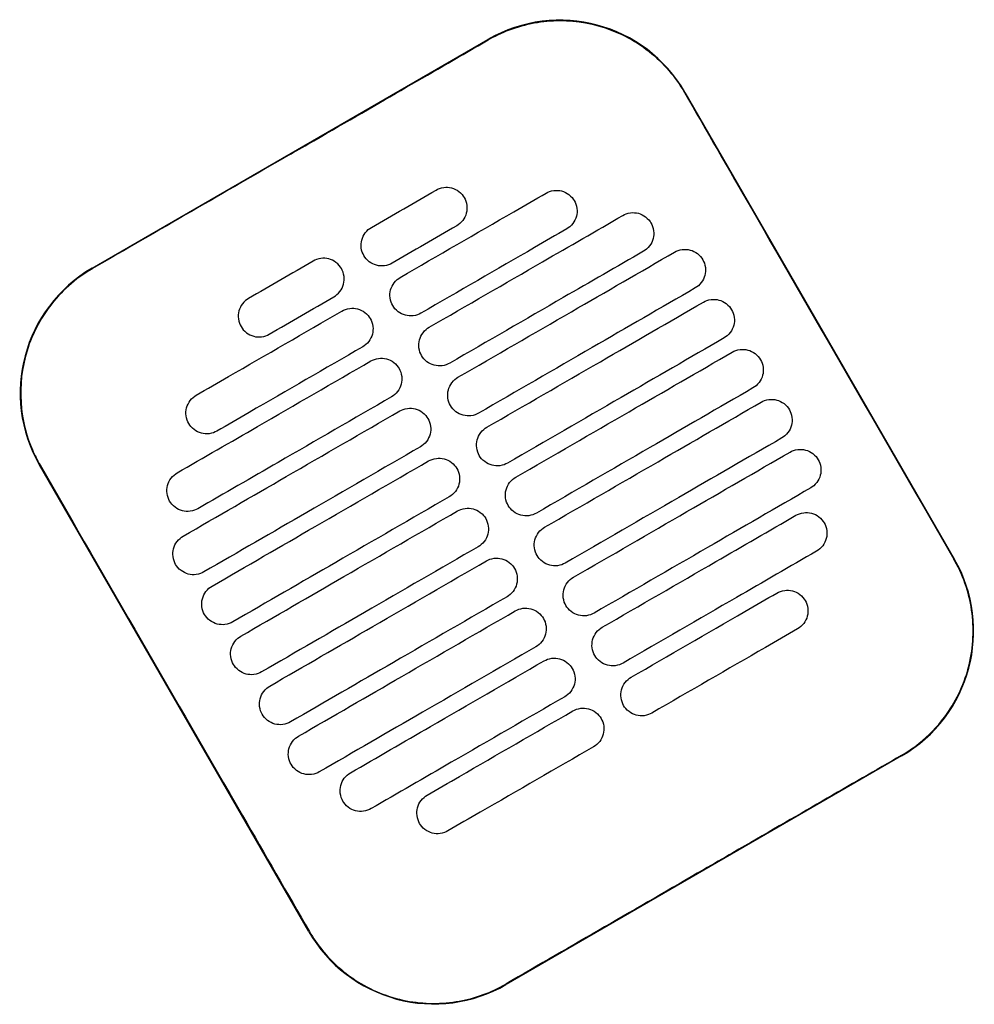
# Model space of a CAD drawing. Header units: metres. Extents: x 15.7 to 54.8, y -39.7 to 1.1.
# Tile 492 of 500: x 52.81 to 53.008, y -2.235 to -2.03. Entities that reach past the tile are written whole.
import ezdxf

# ---------------------------------------------------------------- set-up
doc = ezdxf.new("R2010")
doc.units = ezdxf.units.M
doc.header["$MEASUREMENT"] = 0
doc.layers.add('2D', color=252, linetype='Continuous')

# ---------------------------------------------------------------- blocks, each defined once
blk = doc.blocks.new('2D_QYOS_600')
for p, q in [((0.50545, -0.27956), (0.58771, -0.23204)), ((0.6287, -0.24301), (0.68472, -0.33999)), ((0.55051, -0.41752), (0.49448, -0.32054)), ((0.67375, -0.38098), (0.59149, -0.42849))]:
    blk.add_line(p, q)
for centre, start, end in [((0.60272, -0.25802), 30.0135, 120.0135), ((0.52046, -0.30554), 120.0135, 210.0135), ((0.65874, -0.355), 300.0135, 30.0135), ((0.57648, -0.40252), 210.0135, 300.0135)]:
    blk.add_arc(centre, 0.03, start, end)
for points, knots in [([(0.58777, -0.23213), (0.58843, -0.23175), (0.5891, -0.2314), (0.593, -0.22953), (0.59645, -0.22857), (0.60359, -0.22792), (0.60721, -0.22824), (0.61453, -0.23026), (0.61813, -0.23209), (0.62422, -0.23691), (0.62672, -0.23979), (0.6286, -0.24306)], [-8.20809, -8.20809, -8.20809, -8.20809, -7.978943, -7.978943, -6.912231, -6.912231, -5.830065, -5.830065, -4.632711, -4.632711, -3.498654, -3.498654, -3.498654, -3.498654]), ([(0.54664, -0.2559), (0.54827, -0.25497), (0.54989, -0.25403), (0.5654, -0.24506), (0.57679, -0.23848), (0.58777, -0.23213)], [-12.071476, -12.071476, -12.071476, -12.071476, -11.509189, -11.509189, -6.696301, -6.696301, -6.696301, -6.696301]), ([(0.6286, -0.24306), (0.63316, -0.25096), (0.63789, -0.25916), (0.65654, -0.29146), (0.67058, -0.31576), (0.68463, -0.34005)], [-3.18138, -3.18138, -3.18138, -3.18138, -2.673929, -2.673929, -1.133377, -1.133377, -1.133377, -1.133377]), ([(0.5695, -0.28148), (0.57737, -0.27694), (0.58523, -0.27239), (0.59534, -0.26655), (0.59758, -0.26526), (0.59981, -0.26397)], [0.699452, 0.699452, 0.699452, 0.699452, 3.425217, 3.425217, 4.200582, 4.200582, 4.200582, 4.200582]), ([(0.57693, -0.26333), (0.57735, -0.26309), (0.5779, -0.26287), (0.57908, -0.26272), (0.57963, -0.26276), (0.58071, -0.26304), (0.58123, -0.26329), (0.58219, -0.26402), (0.58255, -0.26448), (0.5828, -0.26491)], [-0.5513269, -0.5513269, -0.5513269, -0.5513269, -0.4030891, -0.4030891, -0.2776846, -0.2776846, -0.1471626, -0.1471626, 0, 0, 0, 0]), ([(0.59981, -0.26397), (0.60024, -0.26372), (0.60079, -0.26351), (0.60197, -0.26336), (0.60252, -0.26339), (0.6036, -0.26368), (0.60411, -0.26393), (0.60507, -0.26466), (0.60544, -0.26512), (0.60568, -0.26554)], [-0.5513875, -0.5513875, -0.5513875, -0.5513875, -0.4031047, -0.4031047, -0.2776919, -0.2776919, -0.1471638, -0.1471638, 0, 0, 0, 0]), ([(0.5828, -0.26491), (0.58304, -0.26533), (0.58326, -0.26588), (0.58341, -0.26707), (0.58337, -0.26762), (0.58309, -0.2687), (0.58284, -0.26921), (0.58211, -0.27017), (0.58165, -0.27053), (0.58123, -0.27078)], [-0.5553938, -0.5553938, -0.5553938, -0.5553938, -0.4045733, -0.4045733, -0.2782728, -0.2782728, -0.147221, -0.147221, 0, 0, 0, 0]), ([(0.60568, -0.26554), (0.60593, -0.26597), (0.60615, -0.26652), (0.6063, -0.26771), (0.60626, -0.26826), (0.60598, -0.26933), (0.60573, -0.26985), (0.605, -0.27081), (0.60454, -0.27117), (0.60412, -0.27142)], [-0.5553353, -0.5553353, -0.5553353, -0.5553353, -0.4045593, -0.4045593, -0.278267, -0.278267, -0.1472205, -0.1472205, 0, 0, 0, 0]), ([(0.61577, -0.26861), (0.6162, -0.26836), (0.61675, -0.26815), (0.61793, -0.268), (0.61848, -0.26803), (0.61956, -0.26831), (0.62007, -0.26857), (0.62103, -0.2693), (0.6214, -0.26976), (0.62164, -0.27018)], [-0.5514248, -0.5514248, -0.5514248, -0.5514248, -0.4031161, -0.4031161, -0.2776965, -0.2776965, -0.1471644, -0.1471644, 0, 0, 0, 0]), ([(0.5755, -0.29187), (0.58337, -0.28733), (0.59124, -0.28278), (0.60466, -0.27503), (0.61022, -0.27182), (0.61577, -0.26861)], [0.699452, 0.699452, 0.699452, 0.699452, 3.42526, 3.42526, 5.350619, 5.350619, 5.350619, 5.350619]), ([(0.56193, -0.27696), (0.56168, -0.27654), (0.56146, -0.27599), (0.56131, -0.2748), (0.56135, -0.27425), (0.56163, -0.27317), (0.56188, -0.27265), (0.56261, -0.2717), (0.56307, -0.27134), (0.5635, -0.27109)], [-0.5554178, -0.5554178, -0.5554178, -0.5554178, -0.4045751, -0.4045751, -0.2782741, -0.2782741, -0.1472211, -0.1472211, 0, 0, 0, 0]), ([(0.60412, -0.27142), (0.60188, -0.27271), (0.59964, -0.274), (0.58953, -0.27984), (0.58167, -0.28438), (0.5738, -0.28893)], [2.649916, 2.649916, 2.649916, 2.649916, 3.425249, 3.425249, 6.151046, 6.151046, 6.151046, 6.151046]), ([(0.62164, -0.27018), (0.62189, -0.2706), (0.62211, -0.27116), (0.62226, -0.27234), (0.62222, -0.2729), (0.62194, -0.27397), (0.62169, -0.27449), (0.62096, -0.27544), (0.6205, -0.27581), (0.62008, -0.27605)], [-0.5553003, -0.5553003, -0.5553003, -0.5553003, -0.4045497, -0.4045497, -0.2782639, -0.2782639, -0.1472208, -0.1472208, 0, 0, 0, 0]), ([(0.62008, -0.27605), (0.61452, -0.27926), (0.60896, -0.28247), (0.59554, -0.29023), (0.58767, -0.29477), (0.5798, -0.29932)], [1.499949, 1.499949, 1.499949, 1.499949, 3.425284, 3.425284, 6.151116, 6.151116, 6.151116, 6.151116]), ([(0.5815, -0.30226), (0.58937, -0.29772), (0.59724, -0.29317), (0.61225, -0.2845), (0.61939, -0.28037), (0.62654, -0.27625)], [0.699452, 0.699452, 0.699452, 0.699452, 3.425292, 3.425292, 5.900643, 5.900643, 5.900643, 5.900643]), ([(0.62654, -0.27625), (0.62696, -0.276), (0.62751, -0.27579), (0.62869, -0.27564), (0.62925, -0.27567), (0.63032, -0.27595), (0.63084, -0.27621), (0.6318, -0.27694), (0.63216, -0.2774), (0.63241, -0.27782)], [-0.5514378, -0.5514378, -0.5514378, -0.5514378, -0.4031217, -0.4031217, -0.2776979, -0.2776979, -0.1471642, -0.1471642, 0, 0, 0, 0]), ([(0.55725, -0.27966), (0.55701, -0.27924), (0.55664, -0.27878), (0.55568, -0.27805), (0.55516, -0.27779), (0.55409, -0.27751), (0.55353, -0.27748), (0.55235, -0.27763), (0.55181, -0.27784), (0.55138, -0.27809)], [0, 0, 0, 0, 0.1471605, 0.1471605, 0.2776781, 0.2776781, 0.4030803, 0.4030803, 0.5512777, 0.5512777, 0.5512777, 0.5512777]), ([(0.5678, -0.27854), (0.56737, -0.27878), (0.56683, -0.279), (0.56564, -0.27915), (0.56509, -0.27911), (0.56402, -0.27883), (0.5635, -0.27858), (0.56254, -0.27785), (0.56217, -0.27739), (0.56193, -0.27696)], [-0.5512937, -0.5512937, -0.5512937, -0.5512937, -0.403082, -0.403082, -0.27768, -0.27768, -0.1471612, -0.1471612, 0, 0, 0, 0]), ([(0.63241, -0.27782), (0.63265, -0.27824), (0.63287, -0.2788), (0.63302, -0.27998), (0.63298, -0.28054), (0.6327, -0.28161), (0.63245, -0.28213), (0.63172, -0.28308), (0.63127, -0.28345), (0.63084, -0.28369)], [-0.5552876, -0.5552876, -0.5552876, -0.5552876, -0.4045446, -0.4045446, -0.2782629, -0.2782629, -0.1472212, -0.1472212, 0, 0, 0, 0]), ([(0.50551, -0.27965), (0.50545, -0.27969), (0.50539, -0.27972), (0.50192, -0.28176), (0.49894, -0.28442), (0.49419, -0.29074), (0.49246, -0.29433), (0.4906, -0.30164), (0.49035, -0.30525), (0.49107, -0.31177), (0.49184, -0.31465), (0.49347, -0.31844), (0.494, -0.31948), (0.49458, -0.32049)], [8.273299, 8.273299, 8.273299, 8.273299, 8.293543, 8.293543, 9.48086, 9.48086, 10.665623, 10.665623, 11.74288, 11.74288, 12.632334, 12.632334, 12.981673, 12.981673, 12.981673, 12.981673]), ([(0.55568, -0.28553), (0.55611, -0.28529), (0.55657, -0.28492), (0.55729, -0.28397), (0.55755, -0.28345), (0.55783, -0.28238), (0.55786, -0.28183), (0.55772, -0.28064), (0.5575, -0.28008), (0.55725, -0.27966)], [0, 0, 0, 0, 0.1472222, 0.1472222, 0.2782773, 0.2782773, 0.4045795, 0.4045795, 0.5554397, 0.5554397, 0.5554397, 0.5554397]), ([(0.56793, -0.28735), (0.56769, -0.28693), (0.56747, -0.28638), (0.56732, -0.28519), (0.56735, -0.28464), (0.56764, -0.28356), (0.56789, -0.28305), (0.56862, -0.28209), (0.56907, -0.28173), (0.5695, -0.28148)], [-0.5553983, -0.5553983, -0.5553983, -0.5553983, -0.4045681, -0.4045681, -0.278271, -0.278271, -0.1472202, -0.1472202, 0, 0, 0, 0]), ([(0.63084, -0.28369), (0.6237, -0.28782), (0.61655, -0.29195), (0.60154, -0.30062), (0.59367, -0.30516), (0.5858, -0.30971)], [0.949973, 0.949973, 0.949973, 0.949973, 3.425307, 3.425307, 6.151164, 6.151164, 6.151164, 6.151164]), ([(0.53795, -0.28585), (0.53753, -0.28609), (0.53707, -0.28646), (0.53634, -0.28741), (0.53609, -0.28793), (0.53581, -0.289), (0.53577, -0.28956), (0.53592, -0.29074), (0.53614, -0.2913), (0.53638, -0.29172)], [0, 0, 0, 0, 0.147223, 0.147223, 0.2782783, 0.2782783, 0.4045781, 0.4045781, 0.5554474, 0.5554474, 0.5554474, 0.5554474]), ([(0.63254, -0.28664), (0.63296, -0.28639), (0.63351, -0.28618), (0.63469, -0.28603), (0.63525, -0.28606), (0.63632, -0.28634), (0.63684, -0.2866), (0.6378, -0.28733), (0.63817, -0.28779), (0.63841, -0.28821)], [-0.5514274, -0.5514274, -0.5514274, -0.5514274, -0.4031209, -0.4031209, -0.2776962, -0.2776962, -0.1471634, -0.1471634, 0, 0, 0, 0]), ([(0.52707, -0.30599), (0.52931, -0.3047), (0.53154, -0.30341), (0.54165, -0.29757), (0.54952, -0.29302), (0.55738, -0.28848)], [2.649852, 2.649852, 2.649852, 2.649852, 3.425217, 3.425217, 6.150983, 6.150983, 6.150983, 6.150983]), ([(0.55738, -0.28848), (0.55781, -0.28823), (0.55836, -0.28802), (0.55954, -0.28787), (0.56009, -0.2879), (0.56117, -0.28819), (0.56168, -0.28844), (0.56264, -0.28917), (0.56301, -0.28963), (0.56325, -0.29005)], [-0.5512944, -0.5512944, -0.5512944, -0.5512944, -0.4030833, -0.4030833, -0.2776787, -0.2776787, -0.1471599, -0.1471599, 0, 0, 0, 0]), ([(0.5738, -0.28893), (0.57338, -0.28917), (0.57283, -0.28939), (0.57165, -0.28954), (0.57109, -0.2895), (0.57002, -0.28922), (0.5695, -0.28897), (0.56854, -0.28824), (0.56818, -0.28778), (0.56793, -0.28735)], [-0.5513071, -0.5513071, -0.5513071, -0.5513071, -0.4030846, -0.4030846, -0.2776802, -0.2776802, -0.1471604, -0.1471604, 0, 0, 0, 0]), ([(0.58751, -0.31265), (0.59537, -0.30811), (0.60324, -0.30356), (0.61825, -0.29489), (0.6254, -0.29076), (0.63254, -0.28664)], [0.699452, 0.699452, 0.699452, 0.699452, 3.425313, 3.425313, 5.900643, 5.900643, 5.900643, 5.900643]), ([(0.63841, -0.28821), (0.63866, -0.28864), (0.63888, -0.28919), (0.63902, -0.29037), (0.63899, -0.29093), (0.63871, -0.292), (0.63845, -0.29252), (0.63773, -0.29347), (0.63727, -0.29384), (0.63684, -0.29408)], [-0.5552953, -0.5552953, -0.5552953, -0.5552953, -0.4045437, -0.4045437, -0.2782634, -0.2782634, -0.1472215, -0.1472215, 0, 0, 0, 0]), ([(0.56325, -0.29005), (0.5635, -0.29048), (0.56372, -0.29103), (0.56387, -0.29222), (0.56383, -0.29277), (0.56355, -0.29384), (0.5633, -0.29436), (0.56257, -0.29532), (0.56211, -0.29568), (0.56169, -0.29593)], [-0.5554159, -0.5554159, -0.5554159, -0.5554159, -0.4045716, -0.4045716, -0.2782736, -0.2782736, -0.1472211, -0.1472211, 0, 0, 0, 0]), ([(0.53638, -0.29172), (0.53663, -0.29214), (0.53699, -0.2926), (0.53795, -0.29333), (0.53847, -0.29359), (0.53955, -0.29387), (0.5401, -0.2939), (0.54128, -0.29375), (0.54183, -0.29354), (0.54225, -0.29329)], [0, 0, 0, 0, 0.1471602, 0.1471602, 0.2776775, 0.2776775, 0.4030818, 0.4030818, 0.5512681, 0.5512681, 0.5512681, 0.5512681]), ([(0.57393, -0.29774), (0.57369, -0.29732), (0.57347, -0.29677), (0.57332, -0.29558), (0.57336, -0.29503), (0.57364, -0.29395), (0.57389, -0.29344), (0.57462, -0.29248), (0.57508, -0.29212), (0.5755, -0.29187)], [-0.5553838, -0.5553838, -0.5553838, -0.5553838, -0.4045626, -0.4045626, -0.2782686, -0.2782686, -0.1472195, -0.1472195, 0, 0, 0, 0]), ([(0.63684, -0.29408), (0.6297, -0.29821), (0.62255, -0.30234), (0.60754, -0.31101), (0.59967, -0.31556), (0.59181, -0.3201)], [0.949998, 0.949998, 0.949998, 0.949998, 3.42532, 3.42532, 6.151189, 6.151189, 6.151189, 6.151189]), ([(0.56169, -0.29593), (0.55382, -0.30047), (0.54595, -0.30501), (0.53585, -0.31085), (0.53361, -0.31215), (0.53137, -0.31344)], [0.699452, 0.699452, 0.699452, 0.699452, 3.425249, 3.425249, 4.200582, 4.200582, 4.200582, 4.200582]), ([(0.63854, -0.29703), (0.63897, -0.29678), (0.63952, -0.29657), (0.6407, -0.29642), (0.64125, -0.29645), (0.64233, -0.29674), (0.64284, -0.29699), (0.6438, -0.29772), (0.64417, -0.29818), (0.64441, -0.2986)], [-0.5514139, -0.5514139, -0.5514139, -0.5514139, -0.4031194, -0.4031194, -0.2776944, -0.2776944, -0.1471626, -0.1471626, 0, 0, 0, 0]), ([(0.56339, -0.29887), (0.56381, -0.29862), (0.56436, -0.29841), (0.56554, -0.29826), (0.56609, -0.2983), (0.56717, -0.29858), (0.56769, -0.29883), (0.56865, -0.29956), (0.56901, -0.30002), (0.56926, -0.30044)], [-0.5513075, -0.5513075, -0.5513075, -0.5513075, -0.4030857, -0.4030857, -0.2776792, -0.2776792, -0.1471593, -0.1471593, 0, 0, 0, 0]), ([(0.5798, -0.29932), (0.57938, -0.29956), (0.57883, -0.29978), (0.57765, -0.29993), (0.5771, -0.29989), (0.57602, -0.29961), (0.5755, -0.29936), (0.57454, -0.29863), (0.57418, -0.29817), (0.57393, -0.29774)], [-0.5513171, -0.5513171, -0.5513171, -0.5513171, -0.4030867, -0.4030867, -0.2776803, -0.2776803, -0.1471597, -0.1471597, 0, 0, 0, 0]), ([(0.59351, -0.32304), (0.60138, -0.3185), (0.60924, -0.31395), (0.62426, -0.30528), (0.6314, -0.30116), (0.63854, -0.29703)], [0.699452, 0.699452, 0.699452, 0.699452, 3.425322, 3.425322, 5.900643, 5.900643, 5.900643, 5.900643]), ([(0.64441, -0.2986), (0.64466, -0.29903), (0.64488, -0.29958), (0.64503, -0.30077), (0.64499, -0.30132), (0.64471, -0.30239), (0.64446, -0.30291), (0.64373, -0.30387), (0.64327, -0.30423), (0.64285, -0.30448)], [-0.5553076, -0.5553076, -0.5553076, -0.5553076, -0.4045445, -0.4045445, -0.2782646, -0.2782646, -0.1472219, -0.1472219, 0, 0, 0, 0]), ([(0.52311, -0.32213), (0.52867, -0.31892), (0.53423, -0.31571), (0.54765, -0.30796), (0.55552, -0.30341), (0.56339, -0.29887)], [1.499901, 1.499901, 1.499901, 1.499901, 3.42526, 3.42526, 6.151068, 6.151068, 6.151068, 6.151068]), ([(0.56926, -0.30044), (0.5695, -0.30087), (0.56972, -0.30142), (0.56987, -0.30261), (0.56983, -0.30316), (0.56955, -0.30423), (0.5693, -0.30475), (0.56857, -0.30571), (0.56811, -0.30607), (0.56769, -0.30632)], [-0.555397, -0.555397, -0.555397, -0.555397, -0.4045652, -0.4045652, -0.2782705, -0.2782705, -0.1472202, -0.1472202, 0, 0, 0, 0]), ([(0.57993, -0.30813), (0.57969, -0.30771), (0.57947, -0.30716), (0.57932, -0.30597), (0.57936, -0.30542), (0.57964, -0.30434), (0.57989, -0.30383), (0.58062, -0.30287), (0.58108, -0.30251), (0.5815, -0.30226)], [-0.5553742, -0.5553742, -0.5553742, -0.5553742, -0.4045587, -0.4045587, -0.278267, -0.278267, -0.1472191, -0.1472191, 0, 0, 0, 0]), ([(0.64285, -0.30448), (0.6357, -0.3086), (0.62856, -0.31273), (0.61354, -0.3214), (0.60568, -0.32595), (0.59781, -0.33049)], [0.950001, 0.950001, 0.950001, 0.950001, 3.425322, 3.425322, 6.151192, 6.151192, 6.151192, 6.151192]), ([(0.5255, -0.31186), (0.52526, -0.31144), (0.52504, -0.31089), (0.52489, -0.3097), (0.52492, -0.30915), (0.52521, -0.30807), (0.52546, -0.30756), (0.52619, -0.3066), (0.52664, -0.30624), (0.52707, -0.30599)], [-0.555418, -0.555418, -0.555418, -0.555418, -0.4045683, -0.4045683, -0.2782762, -0.2782762, -0.1472238, -0.1472238, 0, 0, 0, 0]), ([(0.56769, -0.30632), (0.55982, -0.31086), (0.55195, -0.31541), (0.53853, -0.32316), (0.53297, -0.32637), (0.52741, -0.32958)], [0.699452, 0.699452, 0.699452, 0.699452, 3.425284, 3.425284, 5.350619, 5.350619, 5.350619, 5.350619]), ([(0.64455, -0.30742), (0.64497, -0.30717), (0.64552, -0.30696), (0.6467, -0.30681), (0.64725, -0.30685), (0.64833, -0.30713), (0.64885, -0.30738), (0.64981, -0.30811), (0.65017, -0.30857), (0.65042, -0.30899)], [-0.551397, -0.551397, -0.551397, -0.551397, -0.4031173, -0.4031173, -0.2776925, -0.2776925, -0.1471621, -0.1471621, 0, 0, 0, 0]), ([(0.56939, -0.30926), (0.56981, -0.30902), (0.57036, -0.3088), (0.57154, -0.30865), (0.57209, -0.30869), (0.57317, -0.30897), (0.57369, -0.30922), (0.57465, -0.30995), (0.57501, -0.31041), (0.57526, -0.31084)], [-0.5513173, -0.5513173, -0.5513173, -0.5513173, -0.4030875, -0.4030875, -0.2776797, -0.2776797, -0.147159, -0.147159, 0, 0, 0, 0]), ([(0.5858, -0.30971), (0.58538, -0.30995), (0.58483, -0.31017), (0.58365, -0.31032), (0.5831, -0.31028), (0.58202, -0.31), (0.5815, -0.30975), (0.58055, -0.30902), (0.58018, -0.30856), (0.57993, -0.30813)], [-0.5513237, -0.5513237, -0.5513237, -0.5513237, -0.4030882, -0.4030882, -0.2776804, -0.2776804, -0.1471592, -0.1471592, 0, 0, 0, 0]), ([(0.59951, -0.33344), (0.60738, -0.32889), (0.61525, -0.32435), (0.63026, -0.31567), (0.6374, -0.31155), (0.64455, -0.30742)], [0.699452, 0.699452, 0.699452, 0.699452, 3.425321, 3.425321, 5.900643, 5.900643, 5.900643, 5.900643]), ([(0.65042, -0.30899), (0.65066, -0.30942), (0.65088, -0.30997), (0.65103, -0.31116), (0.65099, -0.31171), (0.65071, -0.31278), (0.65046, -0.3133), (0.64973, -0.31426), (0.64927, -0.31462), (0.64885, -0.31487)], [-0.5553245, -0.5553245, -0.5553245, -0.5553245, -0.4045471, -0.4045471, -0.2782667, -0.2782667, -0.1472226, -0.1472226, 0, 0, 0, 0]), ([(0.52435, -0.33528), (0.5315, -0.33115), (0.53864, -0.32702), (0.55365, -0.31835), (0.56152, -0.31381), (0.56939, -0.30926)], [0.949941, 0.949941, 0.949941, 0.949941, 3.425292, 3.425292, 6.151132, 6.151132, 6.151132, 6.151132]), ([(0.57526, -0.31084), (0.5755, -0.31126), (0.57572, -0.31181), (0.57587, -0.313), (0.57583, -0.31355), (0.57555, -0.31462), (0.5753, -0.31514), (0.57457, -0.3161), (0.57412, -0.31646), (0.57369, -0.31671)], [-0.555383, -0.555383, -0.555383, -0.555383, -0.4045604, -0.4045604, -0.2782682, -0.2782682, -0.1472195, -0.1472195, 0, 0, 0, 0]), ([(0.53137, -0.31344), (0.53095, -0.31368), (0.5304, -0.3139), (0.52922, -0.31405), (0.52866, -0.31401), (0.52759, -0.31373), (0.52707, -0.31348), (0.52611, -0.31275), (0.52575, -0.31229), (0.5255, -0.31186)], [-0.5513007, -0.5513007, -0.5513007, -0.5513007, -0.4030941, -0.4030941, -0.2776814, -0.2776814, -0.1471603, -0.1471603, 0, 0, 0, 0]), ([(0.58594, -0.31853), (0.58569, -0.3181), (0.58547, -0.31755), (0.58532, -0.31636), (0.58536, -0.31581), (0.58564, -0.31474), (0.58589, -0.31422), (0.58662, -0.31326), (0.58708, -0.3129), (0.58751, -0.31265)], [-0.5553693, -0.5553693, -0.5553693, -0.5553693, -0.4045566, -0.4045566, -0.2782661, -0.2782661, -0.1472189, -0.1472189, 0, 0, 0, 0]), ([(0.64885, -0.31487), (0.6417, -0.31899), (0.63456, -0.32312), (0.61955, -0.33179), (0.61168, -0.33634), (0.60381, -0.34088)], [0.949982, 0.949982, 0.949982, 0.949982, 3.425312, 3.425312, 6.151173, 6.151173, 6.151173, 6.151173]), ([(0.57369, -0.31671), (0.56582, -0.32125), (0.55796, -0.3258), (0.54294, -0.33447), (0.5358, -0.3386), (0.52865, -0.34272)], [0.699452, 0.699452, 0.699452, 0.699452, 3.425308, 3.425308, 5.900643, 5.900643, 5.900643, 5.900643]), ([(0.65055, -0.31781), (0.65097, -0.31757), (0.65152, -0.31735), (0.6527, -0.3172), (0.65325, -0.31724), (0.65433, -0.31752), (0.65485, -0.31777), (0.65581, -0.3185), (0.65617, -0.31896), (0.65642, -0.31939)], [-0.551377, -0.551377, -0.551377, -0.551377, -0.4031143, -0.4031143, -0.2776905, -0.2776905, -0.1471617, -0.1471617, 0, 0, 0, 0]), ([(0.57539, -0.31965), (0.57581, -0.31941), (0.57636, -0.31919), (0.57754, -0.31904), (0.5781, -0.31908), (0.57917, -0.31936), (0.57969, -0.31961), (0.58065, -0.32034), (0.58102, -0.3208), (0.58126, -0.32123)], [-0.5513238, -0.5513238, -0.5513238, -0.5513238, -0.4030887, -0.4030887, -0.27768, -0.27768, -0.1471588, -0.1471588, 0, 0, 0, 0]), ([(0.59181, -0.3201), (0.59138, -0.32034), (0.59084, -0.32056), (0.58965, -0.32071), (0.5891, -0.32067), (0.58803, -0.32039), (0.58751, -0.32014), (0.58655, -0.31941), (0.58618, -0.31895), (0.58594, -0.31853)], [-0.551327, -0.551327, -0.551327, -0.551327, -0.403089, -0.403089, -0.2776804, -0.2776804, -0.1471589, -0.1471589, 0, 0, 0, 0]), ([(0.60551, -0.34383), (0.61338, -0.33928), (0.62125, -0.33474), (0.63626, -0.32606), (0.6434, -0.32194), (0.65055, -0.31781)], [0.699452, 0.699452, 0.699452, 0.699452, 3.425308, 3.425308, 5.900643, 5.900643, 5.900643, 5.900643]), ([(0.49458, -0.32049), (0.50862, -0.34478), (0.52266, -0.36907), (0.54133, -0.4014), (0.54596, -0.40944), (0.5506, -0.41747)], [1.133412, 1.133412, 1.133412, 1.133412, 2.681586, 2.681586, 3.193366, 3.193366, 3.193366, 3.193366]), ([(0.53036, -0.34567), (0.5375, -0.34154), (0.54464, -0.33741), (0.55966, -0.32874), (0.56752, -0.3242), (0.57539, -0.31965)], [0.949982, 0.949982, 0.949982, 0.949982, 3.425312, 3.425312, 6.151173, 6.151173, 6.151173, 6.151173]), ([(0.58126, -0.32123), (0.58151, -0.32165), (0.58173, -0.3222), (0.58187, -0.32339), (0.58184, -0.32394), (0.58156, -0.32502), (0.5813, -0.32553), (0.58058, -0.32649), (0.58012, -0.32685), (0.57969, -0.3271)], [-0.5553737, -0.5553737, -0.5553737, -0.5553737, -0.4045574, -0.4045574, -0.2782667, -0.2782667, -0.1472191, -0.1472191, 0, 0, 0, 0]), ([(0.65642, -0.31939), (0.65666, -0.31981), (0.65688, -0.32036), (0.65703, -0.32155), (0.65699, -0.3221), (0.65671, -0.32317), (0.65646, -0.32369), (0.65573, -0.32465), (0.65528, -0.32501), (0.65485, -0.32526)], [-0.5553462, -0.5553462, -0.5553462, -0.5553462, -0.4045514, -0.4045514, -0.2782696, -0.2782696, -0.1472236, -0.1472236, 0, 0, 0, 0]), ([(0.52154, -0.32801), (0.5213, -0.32758), (0.52108, -0.32703), (0.52093, -0.32584), (0.52097, -0.32529), (0.52125, -0.32422), (0.5215, -0.3237), (0.52223, -0.32274), (0.52269, -0.32238), (0.52311, -0.32213)], [-0.55538, -0.55538, -0.55538, -0.55538, -0.4045589, -0.4045589, -0.278273, -0.278273, -0.147224, -0.147224, 0, 0, 0, 0]), ([(0.59194, -0.32892), (0.5917, -0.32849), (0.59148, -0.32794), (0.59133, -0.32675), (0.59136, -0.3262), (0.59165, -0.32513), (0.5919, -0.32461), (0.59263, -0.32365), (0.59308, -0.32329), (0.59351, -0.32304)], [-0.5553691, -0.5553691, -0.5553691, -0.5553691, -0.4045561, -0.4045561, -0.278266, -0.278266, -0.1472189, -0.1472189, 0, 0, 0, 0]), ([(0.65485, -0.32526), (0.64771, -0.32938), (0.64056, -0.33351), (0.62555, -0.34218), (0.61768, -0.34673), (0.60981, -0.35127)], [0.949941, 0.949941, 0.949941, 0.949941, 3.425291, 3.425291, 6.151132, 6.151132, 6.151132, 6.151132]), ([(0.57969, -0.3271), (0.57183, -0.33164), (0.56396, -0.33619), (0.54895, -0.34486), (0.5418, -0.34899), (0.53466, -0.35311)], [0.699452, 0.699452, 0.699452, 0.699452, 3.425321, 3.425321, 5.900643, 5.900643, 5.900643, 5.900643]), ([(0.52741, -0.32958), (0.52699, -0.32983), (0.52644, -0.33004), (0.52526, -0.33019), (0.52471, -0.33016), (0.52363, -0.32987), (0.52311, -0.32962), (0.52216, -0.32889), (0.52179, -0.32843), (0.52154, -0.32801)], [-0.551342, -0.551342, -0.551342, -0.551342, -0.4031061, -0.4031061, -0.2776864, -0.2776864, -0.147161, -0.147161, 0, 0, 0, 0]), ([(0.58139, -0.33004), (0.58182, -0.3298), (0.58237, -0.32958), (0.58355, -0.32943), (0.5841, -0.32947), (0.58518, -0.32975), (0.58569, -0.33), (0.58665, -0.33073), (0.58702, -0.33119), (0.58726, -0.33162)], [-0.551327, -0.551327, -0.551327, -0.551327, -0.4030892, -0.4030892, -0.2776802, -0.2776802, -0.1471588, -0.1471588, 0, 0, 0, 0]), ([(0.59781, -0.33049), (0.59739, -0.33074), (0.59684, -0.33095), (0.59566, -0.3311), (0.5951, -0.33107), (0.59403, -0.33078), (0.59351, -0.33053), (0.59255, -0.3298), (0.59219, -0.32934), (0.59194, -0.32892)], [-0.551327, -0.551327, -0.551327, -0.551327, -0.4030892, -0.4030892, -0.2776802, -0.2776802, -0.1471588, -0.1471588, 0, 0, 0, 0]), ([(0.53636, -0.35606), (0.5435, -0.35193), (0.55065, -0.3478), (0.56566, -0.33913), (0.57353, -0.33459), (0.58139, -0.33004)], [0.950001, 0.950001, 0.950001, 0.950001, 3.425322, 3.425322, 6.151192, 6.151192, 6.151192, 6.151192]), ([(0.61151, -0.35422), (0.61938, -0.34967), (0.62725, -0.34513), (0.64068, -0.33737), (0.64623, -0.33416), (0.65179, -0.33095)], [0.699452, 0.699452, 0.699452, 0.699452, 3.425284, 3.425284, 5.350619, 5.350619, 5.350619, 5.350619]), ([(0.65179, -0.33095), (0.65221, -0.33071), (0.65276, -0.33049), (0.65394, -0.33034), (0.65449, -0.33038), (0.65557, -0.33066), (0.65609, -0.33091), (0.65705, -0.33164), (0.65741, -0.3321), (0.65766, -0.33253)], [-0.5513421, -0.5513421, -0.5513421, -0.5513421, -0.4031061, -0.4031061, -0.2776864, -0.2776864, -0.147161, -0.147161, 0, 0, 0, 0]), ([(0.58726, -0.33162), (0.58751, -0.33204), (0.58773, -0.33259), (0.58788, -0.33378), (0.58784, -0.33433), (0.58756, -0.33541), (0.58731, -0.33592), (0.58658, -0.33688), (0.58612, -0.33724), (0.5857, -0.33749)], [-0.5553691, -0.5553691, -0.5553691, -0.5553691, -0.4045561, -0.4045561, -0.278266, -0.278266, -0.1472189, -0.1472189, 0, 0, 0, 0]), ([(0.59794, -0.33931), (0.5977, -0.33888), (0.59748, -0.33833), (0.59733, -0.33714), (0.59737, -0.33659), (0.59765, -0.33552), (0.5979, -0.335), (0.59863, -0.33405), (0.59909, -0.33368), (0.59951, -0.33344)], [-0.5553737, -0.5553737, -0.5553737, -0.5553737, -0.4045574, -0.4045574, -0.2782667, -0.2782667, -0.1472191, -0.1472191, 0, 0, 0, 0]), ([(0.65766, -0.33253), (0.6579, -0.33295), (0.65812, -0.3335), (0.65827, -0.33469), (0.65823, -0.33524), (0.65795, -0.33632), (0.6577, -0.33683), (0.65697, -0.33779), (0.65652, -0.33815), (0.65609, -0.3384)], [-0.5553798, -0.5553798, -0.5553798, -0.5553798, -0.4045588, -0.4045588, -0.278273, -0.278273, -0.147224, -0.147224, 0, 0, 0, 0]), ([(0.52278, -0.34115), (0.52254, -0.34073), (0.52232, -0.34017), (0.52217, -0.33899), (0.52221, -0.33843), (0.52249, -0.33736), (0.52274, -0.33684), (0.52347, -0.33589), (0.52393, -0.33552), (0.52435, -0.33528)], [-0.5553464, -0.5553464, -0.5553464, -0.5553464, -0.4045515, -0.4045515, -0.2782697, -0.2782697, -0.1472236, -0.1472236, 0, 0, 0, 0]), ([(0.5857, -0.33749), (0.57783, -0.34203), (0.56996, -0.34658), (0.55495, -0.35525), (0.5478, -0.35938), (0.54066, -0.3635)], [0.699452, 0.699452, 0.699452, 0.699452, 3.425322, 3.425322, 5.900643, 5.900643, 5.900643, 5.900643]), ([(0.60381, -0.34088), (0.60339, -0.34113), (0.60284, -0.34134), (0.60166, -0.34149), (0.60111, -0.34146), (0.60003, -0.34118), (0.59951, -0.34092), (0.59855, -0.34019), (0.59819, -0.33973), (0.59794, -0.33931)], [-0.5513238, -0.5513238, -0.5513238, -0.5513238, -0.4030887, -0.4030887, -0.27768, -0.27768, -0.1471588, -0.1471588, 0, 0, 0, 0]), ([(0.65609, -0.3384), (0.65053, -0.34161), (0.64498, -0.34482), (0.63155, -0.35257), (0.62368, -0.35712), (0.61582, -0.36166)], [1.499901, 1.499901, 1.499901, 1.499901, 3.42526, 3.42526, 6.151068, 6.151068, 6.151068, 6.151068]), ([(0.52865, -0.34272), (0.52823, -0.34297), (0.52768, -0.34318), (0.5265, -0.34333), (0.52595, -0.3433), (0.52487, -0.34302), (0.52435, -0.34276), (0.5234, -0.34203), (0.52303, -0.34157), (0.52278, -0.34115)], [-0.5513769, -0.5513769, -0.5513769, -0.5513769, -0.4031143, -0.4031143, -0.2776905, -0.2776905, -0.1471617, -0.1471617, 0, 0, 0, 0]), ([(0.54236, -0.36645), (0.5495, -0.36232), (0.55665, -0.35819), (0.57166, -0.34952), (0.57953, -0.34498), (0.5874, -0.34043)], [0.949998, 0.949998, 0.949998, 0.949998, 3.42532, 3.42532, 6.151189, 6.151189, 6.151189, 6.151189]), ([(0.5874, -0.34043), (0.58782, -0.34019), (0.58837, -0.33997), (0.58955, -0.33982), (0.5901, -0.33986), (0.59118, -0.34014), (0.5917, -0.34039), (0.59266, -0.34112), (0.59302, -0.34158), (0.59327, -0.34201)], [-0.5513269, -0.5513269, -0.5513269, -0.5513269, -0.403089, -0.403089, -0.2776804, -0.2776804, -0.1471589, -0.1471589, 0, 0, 0, 0]), ([(0.67369, -0.38088), (0.67497, -0.38014), (0.6762, -0.37931), (0.67935, -0.3768), (0.68113, -0.37497), (0.68266, -0.37293), (0.68496, -0.36987), (0.68664, -0.3664), (0.68861, -0.35901), (0.68888, -0.35516), (0.68795, -0.34753), (0.68674, -0.34383), (0.68478, -0.34032), (0.6847, -0.34018), (0.68463, -0.34005)], [17.619777, 17.619777, 17.619777, 17.619777, 18.064718, 18.064718, 18.827754, 18.827754, 18.827754, 19.97637, 19.97637, 21.122539, 21.122539, 22.281306, 22.281306, 22.328075, 22.328075, 22.328075, 22.328075]), ([(0.59327, -0.34201), (0.59351, -0.34243), (0.59373, -0.34298), (0.59388, -0.34417), (0.59384, -0.34472), (0.59356, -0.3458), (0.59331, -0.34631), (0.59258, -0.34727), (0.59212, -0.34763), (0.5917, -0.34788)], [-0.5553693, -0.5553693, -0.5553693, -0.5553693, -0.4045566, -0.4045566, -0.2782661, -0.2782661, -0.1472189, -0.1472189, 0, 0, 0, 0]), ([(0.60394, -0.3497), (0.6037, -0.34928), (0.60348, -0.34872), (0.60333, -0.34754), (0.60337, -0.34698), (0.60365, -0.34591), (0.6039, -0.34539), (0.60463, -0.34444), (0.60509, -0.34407), (0.60551, -0.34383)], [-0.555383, -0.555383, -0.555383, -0.555383, -0.4045605, -0.4045605, -0.2782682, -0.2782682, -0.1472195, -0.1472195, 0, 0, 0, 0]), ([(0.52879, -0.35154), (0.52854, -0.35112), (0.52832, -0.35056), (0.52817, -0.34938), (0.52821, -0.34882), (0.52849, -0.34775), (0.52874, -0.34723), (0.52947, -0.34628), (0.52993, -0.34591), (0.53036, -0.34567)], [-0.5553248, -0.5553248, -0.5553248, -0.5553248, -0.4045472, -0.4045472, -0.2782668, -0.2782668, -0.1472227, -0.1472227, 0, 0, 0, 0]), ([(0.5917, -0.34788), (0.58383, -0.35242), (0.57596, -0.35697), (0.56095, -0.36564), (0.55381, -0.36977), (0.54666, -0.3739)], [0.699452, 0.699452, 0.699452, 0.699452, 3.425313, 3.425313, 5.900643, 5.900643, 5.900643, 5.900643]), ([(0.61752, -0.36461), (0.62538, -0.36006), (0.63325, -0.35552), (0.64336, -0.34968), (0.6456, -0.34839), (0.64783, -0.3471)], [0.699452, 0.699452, 0.699452, 0.699452, 3.425249, 3.425249, 4.200582, 4.200582, 4.200582, 4.200582]), ([(0.64783, -0.3471), (0.64826, -0.34685), (0.6488, -0.34663), (0.64999, -0.34648), (0.65054, -0.34652), (0.65161, -0.3468), (0.65213, -0.34706), (0.65309, -0.34779), (0.65346, -0.34825), (0.6537, -0.34867)], [-0.5513007, -0.5513007, -0.5513007, -0.5513007, -0.4030941, -0.4030941, -0.2776814, -0.2776814, -0.1471603, -0.1471603, 0, 0, 0, 0]), ([(0.60981, -0.35127), (0.60939, -0.35152), (0.60884, -0.35173), (0.60766, -0.35188), (0.60711, -0.35185), (0.60603, -0.35157), (0.60551, -0.35131), (0.60456, -0.35058), (0.60419, -0.35012), (0.60394, -0.3497)], [-0.5513173, -0.5513173, -0.5513173, -0.5513173, -0.4030875, -0.4030875, -0.2776797, -0.2776797, -0.147159, -0.147159, 0, 0, 0, 0]), ([(0.6537, -0.34867), (0.65395, -0.34909), (0.65417, -0.34964), (0.65432, -0.35083), (0.65428, -0.35139), (0.654, -0.35246), (0.65375, -0.35298), (0.65302, -0.35393), (0.65256, -0.3543), (0.65214, -0.35454)], [-0.5554179, -0.5554179, -0.5554179, -0.5554179, -0.4045683, -0.4045683, -0.2782761, -0.2782761, -0.1472238, -0.1472238, 0, 0, 0, 0]), ([(0.53466, -0.35311), (0.53423, -0.35336), (0.53369, -0.35358), (0.5325, -0.35372), (0.53195, -0.35369), (0.53088, -0.35341), (0.53036, -0.35315), (0.5294, -0.35242), (0.52903, -0.35196), (0.52879, -0.35154)], [-0.5513969, -0.5513969, -0.5513969, -0.5513969, -0.4031172, -0.4031172, -0.2776925, -0.2776925, -0.1471621, -0.1471621, 0, 0, 0, 0]), ([(0.54836, -0.37684), (0.55551, -0.37271), (0.56265, -0.36859), (0.57766, -0.35991), (0.58553, -0.35537), (0.5934, -0.35082)], [0.949972, 0.949972, 0.949972, 0.949972, 3.425307, 3.425307, 6.151164, 6.151164, 6.151164, 6.151164]), ([(0.5934, -0.35082), (0.59382, -0.35058), (0.59437, -0.35036), (0.59555, -0.35021), (0.5961, -0.35025), (0.59718, -0.35053), (0.5977, -0.35078), (0.59866, -0.35151), (0.59902, -0.35197), (0.59927, -0.3524)], [-0.5513236, -0.5513236, -0.5513236, -0.5513236, -0.4030881, -0.4030881, -0.2776804, -0.2776804, -0.1471592, -0.1471592, 0, 0, 0, 0]), ([(0.59927, -0.3524), (0.59951, -0.35282), (0.59973, -0.35337), (0.59988, -0.35456), (0.59984, -0.35511), (0.59956, -0.35619), (0.59931, -0.35671), (0.59858, -0.35766), (0.59813, -0.35803), (0.5977, -0.35827)], [-0.5553742, -0.5553742, -0.5553742, -0.5553742, -0.4045587, -0.4045587, -0.278267, -0.278267, -0.1472191, -0.1472191, 0, 0, 0, 0]), ([(0.53479, -0.36193), (0.53455, -0.36151), (0.53433, -0.36096), (0.53418, -0.35977), (0.53421, -0.35921), (0.5345, -0.35814), (0.53475, -0.35762), (0.53548, -0.35667), (0.53593, -0.3563), (0.53636, -0.35606)], [-0.5553078, -0.5553078, -0.5553078, -0.5553078, -0.4045446, -0.4045446, -0.2782647, -0.2782647, -0.147222, -0.147222, 0, 0, 0, 0]), ([(0.60995, -0.36009), (0.6097, -0.35967), (0.60948, -0.35911), (0.60933, -0.35793), (0.60937, -0.35737), (0.60965, -0.3563), (0.6099, -0.35578), (0.61063, -0.35483), (0.61109, -0.35446), (0.61151, -0.35422)], [-0.5553971, -0.5553971, -0.5553971, -0.5553971, -0.4045652, -0.4045652, -0.2782705, -0.2782705, -0.1472202, -0.1472202, 0, 0, 0, 0]), ([(0.65214, -0.35454), (0.6499, -0.35584), (0.64766, -0.35713), (0.63755, -0.36297), (0.62969, -0.36751), (0.62182, -0.37205)], [2.649852, 2.649852, 2.649852, 2.649852, 3.425217, 3.425217, 6.150982, 6.150982, 6.150982, 6.150982]), ([(0.5977, -0.35827), (0.58983, -0.36282), (0.58197, -0.36736), (0.56695, -0.37603), (0.55981, -0.38016), (0.55266, -0.38429)], [0.699452, 0.699452, 0.699452, 0.699452, 3.425292, 3.425292, 5.900643, 5.900643, 5.900643, 5.900643]), ([(0.61582, -0.36166), (0.61539, -0.36191), (0.61485, -0.36213), (0.61366, -0.36227), (0.61311, -0.36224), (0.61204, -0.36196), (0.61152, -0.3617), (0.61056, -0.36097), (0.61019, -0.36051), (0.60995, -0.36009)], [-0.5513075, -0.5513075, -0.5513075, -0.5513075, -0.4030857, -0.4030857, -0.2776792, -0.2776792, -0.1471593, -0.1471593, 0, 0, 0, 0]), ([(0.54066, -0.3635), (0.54024, -0.36375), (0.53969, -0.36397), (0.53851, -0.36412), (0.53795, -0.36408), (0.53688, -0.3638), (0.53636, -0.36354), (0.5354, -0.36281), (0.53504, -0.36235), (0.53479, -0.36193)], [-0.5514137, -0.5514137, -0.5514137, -0.5514137, -0.4031194, -0.4031194, -0.2776944, -0.2776944, -0.1471627, -0.1471627, 0, 0, 0, 0]), ([(0.55913, -0.38448), (0.56468, -0.38127), (0.57024, -0.37806), (0.58367, -0.3703), (0.59153, -0.36576), (0.5994, -0.36121)], [1.499949, 1.499949, 1.499949, 1.499949, 3.425284, 3.425284, 6.151116, 6.151116, 6.151116, 6.151116]), ([(0.5994, -0.36121), (0.59982, -0.36097), (0.60037, -0.36075), (0.60155, -0.3606), (0.60211, -0.36064), (0.60318, -0.36092), (0.6037, -0.36117), (0.60466, -0.36191), (0.60503, -0.36237), (0.60527, -0.36279)], [-0.551317, -0.551317, -0.551317, -0.551317, -0.4030867, -0.4030867, -0.2776803, -0.2776803, -0.1471597, -0.1471597, 0, 0, 0, 0]), ([(0.60527, -0.36279), (0.60552, -0.36321), (0.60573, -0.36376), (0.60588, -0.36495), (0.60585, -0.36551), (0.60557, -0.36658), (0.60531, -0.3671), (0.60459, -0.36805), (0.60413, -0.36842), (0.6037, -0.36866)], [-0.5553839, -0.5553839, -0.5553839, -0.5553839, -0.4045626, -0.4045626, -0.2782686, -0.2782686, -0.1472195, -0.1472195, 0, 0, 0, 0]), ([(0.61595, -0.37048), (0.61571, -0.37006), (0.61549, -0.36951), (0.61534, -0.36832), (0.61537, -0.36776), (0.61565, -0.36669), (0.61591, -0.36617), (0.61663, -0.36522), (0.61709, -0.36485), (0.61752, -0.36461)], [-0.555416, -0.555416, -0.555416, -0.555416, -0.4045716, -0.4045716, -0.2782736, -0.2782736, -0.1472211, -0.1472211, 0, 0, 0, 0]), ([(0.54079, -0.37232), (0.54055, -0.3719), (0.54033, -0.37135), (0.54018, -0.37016), (0.54022, -0.36961), (0.5405, -0.36853), (0.54075, -0.36801), (0.54148, -0.36706), (0.54194, -0.36669), (0.54236, -0.36645)], [-0.5552955, -0.5552955, -0.5552955, -0.5552955, -0.4045438, -0.4045438, -0.2782634, -0.2782634, -0.1472215, -0.1472215, 0, 0, 0, 0]), ([(0.6037, -0.36866), (0.59584, -0.37321), (0.58797, -0.37775), (0.57454, -0.38551), (0.56899, -0.38872), (0.56343, -0.39193)], [0.699452, 0.699452, 0.699452, 0.699452, 3.42526, 3.42526, 5.350619, 5.350619, 5.350619, 5.350619]), ([(0.54666, -0.3739), (0.54624, -0.37414), (0.54569, -0.37436), (0.54451, -0.37451), (0.54396, -0.37447), (0.54288, -0.37419), (0.54236, -0.37394), (0.5414, -0.3732), (0.54104, -0.37275), (0.54079, -0.37232)], [-0.5514273, -0.5514273, -0.5514273, -0.5514273, -0.4031209, -0.4031209, -0.2776962, -0.2776962, -0.1471634, -0.1471634, 0, 0, 0, 0]), ([(0.57509, -0.38912), (0.57733, -0.38783), (0.57956, -0.38653), (0.58967, -0.3807), (0.59754, -0.37615), (0.6054, -0.37161)], [2.649916, 2.649916, 2.649916, 2.649916, 3.425249, 3.425249, 6.151046, 6.151046, 6.151046, 6.151046]), ([(0.6054, -0.37161), (0.60583, -0.37136), (0.60638, -0.37114), (0.60756, -0.37099), (0.60811, -0.37103), (0.60919, -0.37131), (0.6097, -0.37157), (0.61066, -0.3723), (0.61103, -0.37276), (0.61127, -0.37318)], [-0.551307, -0.551307, -0.551307, -0.551307, -0.4030846, -0.4030846, -0.2776802, -0.2776802, -0.1471604, -0.1471604, 0, 0, 0, 0]), ([(0.62182, -0.37205), (0.6214, -0.3723), (0.62085, -0.37252), (0.61967, -0.37267), (0.61911, -0.37263), (0.61804, -0.37235), (0.61752, -0.3721), (0.61656, -0.37136), (0.61619, -0.3709), (0.61595, -0.37048)], [-0.5512944, -0.5512944, -0.5512944, -0.5512944, -0.4030833, -0.4030833, -0.2776787, -0.2776787, -0.1471599, -0.1471599, 0, 0, 0, 0]), ([(0.61127, -0.37318), (0.61152, -0.3736), (0.61174, -0.37415), (0.61189, -0.37534), (0.61185, -0.3759), (0.61157, -0.37697), (0.61132, -0.37749), (0.61059, -0.37844), (0.61013, -0.37881), (0.60971, -0.37905)], [-0.5553984, -0.5553984, -0.5553984, -0.5553984, -0.4045681, -0.4045681, -0.278271, -0.278271, -0.1472202, -0.1472202, 0, 0, 0, 0]), ([(0.54679, -0.38271), (0.54655, -0.38229), (0.54633, -0.38174), (0.54618, -0.38055), (0.54622, -0.38), (0.5465, -0.37892), (0.54675, -0.3784), (0.54748, -0.37745), (0.54794, -0.37709), (0.54836, -0.37684)], [-0.5552879, -0.5552879, -0.5552879, -0.5552879, -0.4045447, -0.4045447, -0.2782629, -0.2782629, -0.1472212, -0.1472212, 0, 0, 0, 0]), ([(0.60971, -0.37905), (0.60184, -0.3836), (0.59397, -0.38814), (0.58387, -0.39398), (0.58163, -0.39527), (0.57939, -0.39656)], [0.699452, 0.699452, 0.699452, 0.699452, 3.425217, 3.425217, 4.200582, 4.200582, 4.200582, 4.200582]), ([(0.55266, -0.38429), (0.55224, -0.38453), (0.55169, -0.38475), (0.55051, -0.3849), (0.54996, -0.38486), (0.54888, -0.38458), (0.54836, -0.38433), (0.54741, -0.3836), (0.54704, -0.38314), (0.54679, -0.38271)], [-0.5514376, -0.5514376, -0.5514376, -0.5514376, -0.4031217, -0.4031217, -0.2776979, -0.2776979, -0.1471642, -0.1471642, 0, 0, 0, 0]), ([(0.67369, -0.38088), (0.6631, -0.38699), (0.65207, -0.39336), (0.6366, -0.40229), (0.63456, -0.40347), (0.63256, -0.40463)], [-21.78268, -21.78268, -21.78268, -21.78268, -17.142885, -17.142885, -16.423665, -16.423665, -16.423665, -16.423665]), ([(0.55756, -0.39035), (0.55732, -0.38993), (0.5571, -0.38938), (0.55695, -0.38819), (0.55698, -0.38764), (0.55726, -0.38656), (0.55752, -0.38604), (0.55825, -0.38509), (0.5587, -0.38473), (0.55913, -0.38448)], [-0.5553006, -0.5553006, -0.5553006, -0.5553006, -0.4045498, -0.4045498, -0.2782639, -0.2782639, -0.1472208, -0.1472208, 0, 0, 0, 0]), ([(0.56343, -0.39193), (0.56301, -0.39217), (0.56246, -0.39239), (0.56128, -0.39254), (0.56072, -0.3925), (0.55965, -0.39222), (0.55913, -0.39197), (0.55817, -0.39124), (0.55781, -0.39078), (0.55756, -0.39035)], [-0.5514247, -0.5514247, -0.5514247, -0.5514247, -0.4031161, -0.4031161, -0.2776965, -0.2776965, -0.1471644, -0.1471644, 0, 0, 0, 0]), ([(0.57352, -0.39499), (0.57328, -0.39457), (0.57306, -0.39402), (0.57291, -0.39283), (0.57294, -0.39227), (0.57323, -0.3912), (0.57348, -0.39068), (0.57421, -0.38973), (0.57466, -0.38936), (0.57509, -0.38912)], [-0.5553355, -0.5553355, -0.5553355, -0.5553355, -0.4045594, -0.4045594, -0.278267, -0.278267, -0.1472206, -0.1472206, 0, 0, 0, 0]), ([(0.57939, -0.39656), (0.57897, -0.39681), (0.57842, -0.39703), (0.57724, -0.39718), (0.57668, -0.39714), (0.57561, -0.39686), (0.57509, -0.39661), (0.57413, -0.39587), (0.57377, -0.39541), (0.57352, -0.39499)], [-0.5513873, -0.5513873, -0.5513873, -0.5513873, -0.4031046, -0.4031046, -0.2776919, -0.2776919, -0.1471638, -0.1471638, 0, 0, 0, 0]), ([(0.5506, -0.41747), (0.5514, -0.41886), (0.55231, -0.42018), (0.55526, -0.42378), (0.55753, -0.42583), (0.56332, -0.42964), (0.56695, -0.43112), (0.57439, -0.43257), (0.57813, -0.43259), (0.58518, -0.43132), (0.58844, -0.43013), (0.59143, -0.4284)], [12.978915, 12.978915, 12.978915, 12.978915, 13.461173, 13.461173, 14.374287, 14.374287, 15.53872, 15.53872, 16.650066, 16.650066, 17.687358, 17.687358, 17.687358, 17.687358])]:
    blk.add_open_spline(points, degree=3, knots=knots)
for points in [[(0.54664, -0.2559), (0.53293, -0.26382), (0.51922, -0.27174), (0.50551, -0.27965)], [(0.5635, -0.27109), (0.56797, -0.2685), (0.57245, -0.26592), (0.57693, -0.26333)], [(0.58123, -0.27078), (0.57675, -0.27336), (0.57227, -0.27595), (0.5678, -0.27854)], [(0.55138, -0.27809), (0.54691, -0.28067), (0.54243, -0.28326), (0.53795, -0.28585)], [(0.54225, -0.29329), (0.54673, -0.29071), (0.55121, -0.28812), (0.55568, -0.28553)], [(0.63256, -0.40463), (0.61885, -0.41255), (0.60514, -0.42047), (0.59143, -0.4284)]]:
    blk.add_open_spline(points, degree=3)

msp = doc.modelspace()

# ---------------------------------------------------------------- block references
at = {"layer": '2D'}
msp.add_blockref('2D_QYOS_600', (52.31931, -1.80251), dxfattribs=at)

doc.saveas('drawing.dxf')
